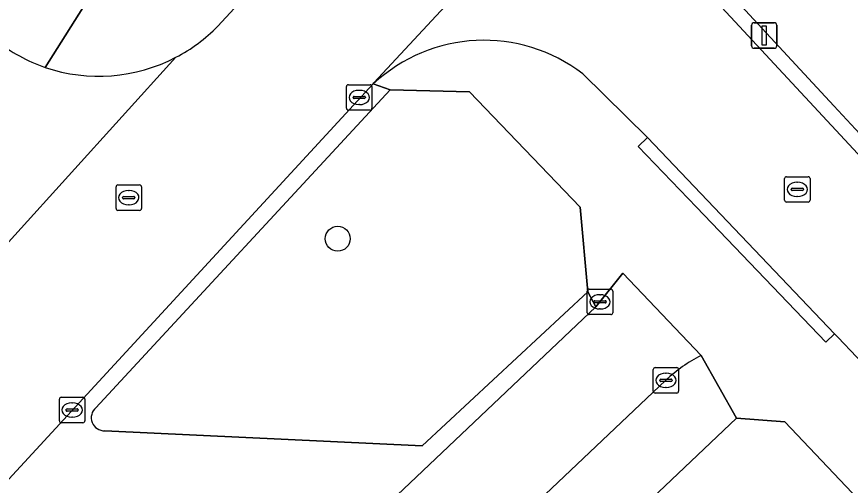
# Model space of a CAD drawing. Extents: x 162523 to 163266, y 381230 to 382050.
# Drawn here: x 163054.73 to 163087.48, y 381512.12 to 381530.53 of the extents above; entities that cross this region are included whole.
import ezdxf

# ---------------------------------------------------------------- set-up
doc = ezdxf.new("R2010")
doc.units = 0
for name, color, linetype in [('IMGEO_Boom', 7, 'Continuous'), ('IMGEO_Erf', 7, 'Continuous'), ('IMGEO_Groenvoorziening', 7, 'Continuous'), ('IMGEO_Kolk', 7, 'Continuous'), ('IMGEO_Lichtmast', 7, 'Continuous'), ('IMGEO_Muur', 7, 'Continuous'), ('IMGEO_Rijbaan_lokaal_open', 7, 'Continuous'), ('IMGEO_Rioolput', 7, 'Continuous'), ('IMGEO_Voetpad_open', 7, 'Continuous')]:
    doc.layers.add(name, color=color, linetype=linetype)

msp = doc.modelspace()

# ---------------------------------------------------------------- linework, layer by layer
at = {"layer": 'IMGEO_Boom'}
msp.add_circle((163067.341, 381521.807), 0.489, dxfattribs=at)
at = {"layer": 'IMGEO_Erf'}
msp.add_lwpolyline([(163132.502, 381464.414), (163084.908, 381514.61), (163083.008, 381514.758), (163040.612, 381474.54)], dxfattribs=at)
at = {"layer": 'IMGEO_Groenvoorziening'}
for points in [[(163080.703, 381533.656), (163086.829, 381527.033), (163087.847, 381525.932), (163090.067, 381523.532), (163091.94, 381521.715), (163096.075, 381522.227), (163100.23, 381526.152), (163093.387, 381533.266), (163093.437, 381533.314), (163102.644, 381542.005)], [(163058.193, 381514.263), (163070.66, 381513.672), (163077.167, 381519.718), (163076.869, 381523.043), (163072.516, 381527.583), (163069.406, 381527.653), (163057.844, 381515.164)]]:
    msp.add_lwpolyline(points, dxfattribs=at)
msp.add_arc((163058.17, 381514.772), 0.51, 129.7993, 272.5482, dxfattribs=at)
at = {"layer": 'IMGEO_Kolk'}
for p, q in [((163067.685, 381526.931), (163067.685, 381527.783)), ((163067.76, 381527.857), (163068.612, 381527.857)), ((163068.173, 381527.637), (163068.198, 381527.637)), ((163068.686, 381527.783), (163068.686, 381526.931)), ((163067.944, 381527.351), (163067.944, 381527.363)), ((163068.382, 381527.314), (163067.984, 381527.314)), ((163067.987, 381527.4), (163068.385, 381527.4)), ((163068.428, 381527.363), (163068.428, 381527.351)), ((163068.196, 381527.077), (163068.171, 381527.077)), ((163068.612, 381526.857), (163067.76, 381526.857)), ((163077.22, 381519.827), (163078.072, 381519.827)), ((163077.145, 381518.901), (163077.145, 381519.753)), ((163077.633, 381519.607), (163077.658, 381519.607)), ((163078.146, 381519.753), (163078.146, 381518.901)), ((163077.404, 381519.321), (163077.404, 381519.333)), ((163077.842, 381519.284), (163077.444, 381519.284)), ((163077.447, 381519.37), (163077.845, 381519.37)), ((163077.888, 381519.333), (163077.888, 381519.321)), ((163078.072, 381518.827), (163077.22, 381518.827)), ((163077.656, 381519.047), (163077.631, 381519.047)), ((163079.733, 381515.819), (163079.733, 381516.671)), ((163079.808, 381516.745), (163080.66, 381516.745)), ((163080.221, 381516.525), (163080.246, 381516.525)), ((163080.734, 381516.671), (163080.734, 381515.819)), ((163079.992, 381516.239), (163079.992, 381516.251)), ((163080.43, 381516.202), (163080.032, 381516.202)), ((163080.035, 381516.288), (163080.433, 381516.288)), ((163080.476, 381516.251), (163080.476, 381516.239)), ((163080.244, 381515.965), (163080.219, 381515.965)), ((163056.483, 381515.577), (163057.335, 381515.577)), ((163080.66, 381515.745), (163079.808, 381515.745)), ((163056.408, 381514.651), (163056.408, 381515.503)), ((163056.896, 381515.357), (163056.921, 381515.357)), ((163057.409, 381515.503), (163057.409, 381514.651)), ((163056.667, 381515.071), (163056.667, 381515.083)), ((163057.105, 381515.034), (163056.707, 381515.034)), ((163056.71, 381515.12), (163057.108, 381515.12)), ((163057.151, 381515.083), (163057.151, 381515.071)), ((163057.335, 381514.577), (163056.483, 381514.577)), ((163056.919, 381514.797), (163056.894, 381514.797))]:
    msp.add_line(p, q, dxfattribs=at)
for points in [[(163067.685, 381526.931), (163067.685, 381527.783)], [(163067.76, 381527.857), (163068.612, 381527.857)], [(163068.686, 381527.783), (163068.686, 381526.931)], [(163068.612, 381526.857), (163067.76, 381526.857)], [(163077.22, 381519.827), (163078.072, 381519.827)], [(163077.145, 381518.901), (163077.145, 381519.753)], [(163078.146, 381519.753), (163078.146, 381518.901)], [(163078.072, 381518.827), (163077.22, 381518.827)], [(163079.733, 381515.819), (163079.733, 381516.671)], [(163079.808, 381516.745), (163080.66, 381516.745)], [(163080.734, 381516.671), (163080.734, 381515.819)], [(163056.483, 381515.577), (163057.335, 381515.577)], [(163080.66, 381515.745), (163079.808, 381515.745)], [(163056.408, 381514.651), (163056.408, 381515.503)], [(163057.409, 381515.503), (163057.409, 381514.651)], [(163057.335, 381514.577), (163056.483, 381514.577)]]:
    msp.add_lwpolyline(points, dxfattribs=at)
for centre, radius, start, end in [((163067.762, 381527.781), 0.0765, 91.552, 178.448), ((163067.762, 381527.781), 0.0765, 91.552, 178.448), ((163068.61, 381527.781), 0.0765, 1.552, 88.448), ((163068.61, 381527.781), 0.0765, 1.552, 88.448), ((163067.984, 381527.36), 0.0403, 85.8775, 175.7526), ((163067.981, 381527.35), 0.0366, 178.938, 274.7102), ((163068.385, 381527.357), 0.043, 264.8664, 352.4533), ((163068.389, 381527.362), 0.0386, 1.7309, 96.639), ((163067.762, 381526.933), 0.0765, 181.552, 268.448), ((163067.762, 381526.933), 0.0765, 181.552, 268.448), ((163068.61, 381526.933), 0.0765, 271.552, 358.448), ((163068.61, 381526.933), 0.0765, 271.552, 358.448), ((163077.222, 381519.751), 0.0765, 91.552, 178.448), ((163077.222, 381519.751), 0.0765, 91.552, 178.448), ((163078.07, 381519.751), 0.0765, 1.552, 88.448), ((163078.07, 381519.751), 0.0765, 1.552, 88.448), ((163077.444, 381519.33), 0.0403, 85.8775, 175.7526), ((163077.441, 381519.32), 0.0366, 178.938, 274.7102), ((163077.845, 381519.327), 0.043, 264.8664, 352.4533), ((163077.849, 381519.332), 0.0386, 1.7309, 96.639), ((163077.222, 381518.903), 0.0765, 181.552, 268.448), ((163077.222, 381518.903), 0.0765, 181.552, 268.448), ((163078.07, 381518.903), 0.0765, 271.552, 358.448), ((163078.07, 381518.903), 0.0765, 271.552, 358.448), ((163079.81, 381516.669), 0.0765, 91.552, 178.448), ((163079.81, 381516.669), 0.0765, 91.552, 178.448), ((163080.658, 381516.669), 0.0765, 1.552, 88.448), ((163080.658, 381516.669), 0.0765, 1.552, 88.448), ((163080.032, 381516.248), 0.0403, 85.8775, 175.7526), ((163080.029, 381516.238), 0.0366, 178.938, 274.7102), ((163080.433, 381516.245), 0.043, 264.8664, 352.4533), ((163080.437, 381516.25), 0.0386, 1.7309, 96.639), ((163056.485, 381515.501), 0.0765, 91.552, 178.448), ((163056.485, 381515.501), 0.0765, 91.552, 178.448), ((163057.333, 381515.501), 0.0765, 1.552, 88.448), ((163057.333, 381515.501), 0.0765, 1.552, 88.448), ((163079.81, 381515.821), 0.0765, 181.552, 268.448), ((163079.81, 381515.821), 0.0765, 181.552, 268.448), ((163080.658, 381515.821), 0.0765, 271.552, 358.448), ((163080.658, 381515.821), 0.0765, 271.552, 358.448), ((163056.707, 381515.08), 0.0403, 85.8775, 175.7526), ((163056.704, 381515.07), 0.0366, 178.938, 274.7102), ((163057.108, 381515.077), 0.043, 264.8664, 352.4533), ((163057.112, 381515.082), 0.0386, 1.7309, 96.639), ((163056.485, 381514.653), 0.0765, 181.552, 268.448), ((163056.485, 381514.653), 0.0765, 181.552, 268.448), ((163057.333, 381514.653), 0.0765, 271.552, 358.448), ((163057.333, 381514.653), 0.0765, 271.552, 358.448)]:
    msp.add_arc(centre, radius, start, end, dxfattribs=at)
for centre, major_axis, ratio, start_param, end_param in [((163068.172, 381527.357), (-0.387, 0.002), 0.722429, 4.712389, 7.853982), ((163068.197, 381527.357), (-0.39, 0.002), 0.717154, 1.570796, 4.712389), ((163077.632, 381519.327), (-0.387, 0.002), 0.722429, 4.712389, 7.853982), ((163077.657, 381519.327), (-0.39, 0.002), 0.717154, 1.570796, 4.712389), ((163080.22, 381516.245), (-0.387, 0.002), 0.722429, 4.712389, 7.853982), ((163080.245, 381516.245), (-0.39, 0.002), 0.717154, 1.570796, 4.712389), ((163056.895, 381515.077), (-0.387, 0.002), 0.722429, 4.712389, 7.853982), ((163056.92, 381515.077), (-0.39, 0.002), 0.717154, 1.570796, 4.712389)]:
    msp.add_ellipse(centre, major_axis=major_axis, ratio=ratio, start_param=start_param, end_param=end_param, dxfattribs=at)
at = {"layer": 'IMGEO_Lichtmast'}
for p, q in [((163083.699, 381530.291), (163084.489, 381530.291)), ((163084.489, 381530.291), (163083.699, 381530.291)), ((163083.599, 381529.391), (163083.599, 381530.191)), ((163083.599, 381530.191), (163083.599, 381529.391)), ((163084.589, 381530.191), (163084.589, 381529.391)), ((163084.589, 381529.391), (163084.589, 381530.191)), ((163084.489, 381529.291), (163083.699, 381529.291)), ((163083.699, 381529.291), (163084.489, 381529.291))]:
    msp.add_line(p, q, dxfattribs=at)
msp.add_lwpolyline([(163084.019, 381530.166), (163084.169, 381530.166), (163084.169, 381529.416), (163084.019, 381529.416), (163084.019, 381530.166)], dxfattribs=at)
for centre, start, end in [((163083.699, 381530.191), 90, 180), ((163083.699, 381530.191), 90, 180), ((163084.489, 381530.191), 0, 90), ((163084.489, 381530.191), 360, 90), ((163083.699, 381529.391), 180, 270), ((163083.699, 381529.391), 180, 270), ((163084.489, 381529.391), 270, 0), ((163084.489, 381529.391), 270, 0)]:
    msp.add_arc(centre, 0.1, start, end, dxfattribs=at)
at = {"layer": 'IMGEO_Muur'}
msp.add_lwpolyline([(163040.612, 381474.54), (163083.008, 381514.758)], dxfattribs=at)
at = {"layer": 'IMGEO_Rijbaan_lokaal_open'}
for points in [[(163095.231, 381556.507), (163095.794, 381557.097), (163093.568, 381559.16), (163091.341, 381561.224), (163062.628, 381530.156)], [(163051.721, 381518.287), (163046.614, 381512.734), (163051.018, 381508.676), (163068.737, 381527.889), (163068.764, 381527.933), (163080.128, 381540.168), (163080.185, 381540.202), (163080.343, 381540.38), (163095.231, 381556.507)], [(163080.185, 381540.202), (163080.128, 381540.168), (163068.764, 381527.933), (163068.737, 381527.889)], [(163102.323, 381510.571), (163100.274, 381512.762), (163094.355, 381518.519), (163091.451, 381521.34), (163089.836, 381522.91), (163080.697, 381532.76)], [(163060.985, 381528.935), (163052.532, 381519.615)], [(163052.532, 381519.615), (163060.985, 381528.935)], [(163076.974, 381528.282), (163079.513, 381525.79), (163086.854, 381518.075), (163086.997, 381517.925), (163089.162, 381515.65), (163103.975, 381500), (163105.324, 381498.575), (163121.57, 381481.459), (163135.737, 381466.525), (163136.881, 381465.319), (163146.524, 381455.102), (163147.369, 381454.206), (163150.172, 381451.237), (163155.025, 381446.086), (163166.031, 381434.407), (163170.413, 381429.933)], [(163081.613, 381517.216), (163078.537, 381520.449), (163077.476, 381519.136), (163038.704, 381482.39), (163033.07, 381477.018), (163032.84, 381476.772)], [(163034.829, 381473.198), (163040.064, 381478.212), (163080.234, 381516.245)]]:
    msp.add_lwpolyline(points, dxfattribs=at)
for centre, radius, start, end in [((163057.959, 381534.723), 6.531, 297.6017, 315.6343), ((163057.968, 381534.694), 6.51, 231.5199, 250.9681), ((163073.088, 381523.221), 6.381, 52.4772, 132.986), ((163057.955, 381534.724), 6.534, 251.1592, 297.6297), ((163084.222, 381512.046), 5.791, 116.7773, 133.524)]:
    msp.add_arc(centre, radius, start, end, dxfattribs=at)
at = {"layer": 'IMGEO_Rioolput'}
for p, q in [((163084.893, 381523.318), (163084.893, 381524.17)), ((163084.968, 381524.244), (163085.82, 381524.244)), ((163085.381, 381524.024), (163085.406, 381524.024)), ((163085.894, 381524.17), (163085.894, 381523.318)), ((163058.633, 381522.994), (163058.633, 381523.846)), ((163058.708, 381523.92), (163059.56, 381523.92)), ((163059.121, 381523.7), (163059.146, 381523.7)), ((163059.634, 381523.846), (163059.634, 381522.994)), ((163085.152, 381523.738), (163085.152, 381523.75)), ((163085.59, 381523.701), (163085.192, 381523.701)), ((163085.195, 381523.787), (163085.593, 381523.787)), ((163085.636, 381523.75), (163085.636, 381523.738)), ((163058.892, 381523.414), (163058.892, 381523.426)), ((163059.33, 381523.377), (163058.932, 381523.377)), ((163058.935, 381523.463), (163059.333, 381523.463)), ((163059.376, 381523.426), (163059.376, 381523.414)), ((163085.404, 381523.464), (163085.379, 381523.464)), ((163059.144, 381523.14), (163059.119, 381523.14)), ((163085.82, 381523.244), (163084.968, 381523.244)), ((163059.56, 381522.92), (163058.708, 381522.92))]:
    msp.add_line(p, q, dxfattribs=at)
for points in [[(163084.893, 381523.318), (163084.893, 381524.17)], [(163084.968, 381524.244), (163085.82, 381524.244)], [(163085.894, 381524.17), (163085.894, 381523.318)], [(163058.633, 381522.994), (163058.633, 381523.846)], [(163058.708, 381523.92), (163059.56, 381523.92)], [(163059.634, 381523.846), (163059.634, 381522.994)], [(163085.82, 381523.244), (163084.968, 381523.244)], [(163059.56, 381522.92), (163058.708, 381522.92)]]:
    msp.add_lwpolyline(points, dxfattribs=at)
for centre, radius, start, end in [((163084.97, 381524.168), 0.0765, 91.552, 178.448), ((163084.97, 381524.168), 0.0765, 91.552, 178.448), ((163085.818, 381524.168), 0.0765, 1.552, 88.448), ((163085.818, 381524.168), 0.0765, 1.552, 88.448), ((163058.71, 381523.844), 0.0765, 91.552, 178.448), ((163058.71, 381523.844), 0.0765, 91.552, 178.448), ((163059.558, 381523.844), 0.0765, 1.552, 88.448), ((163059.558, 381523.844), 0.0765, 1.552, 88.448), ((163085.192, 381523.747), 0.0403, 85.8775, 175.7526), ((163085.189, 381523.737), 0.0366, 178.938, 274.7102), ((163085.593, 381523.744), 0.043, 264.8664, 352.4533), ((163085.597, 381523.749), 0.0386, 1.7309, 96.639), ((163058.932, 381523.423), 0.0403, 85.8775, 175.7526), ((163058.929, 381523.413), 0.0366, 178.938, 274.7102), ((163059.333, 381523.42), 0.043, 264.8664, 352.4533), ((163059.337, 381523.425), 0.0386, 1.7309, 96.639), ((163084.97, 381523.32), 0.0765, 181.552, 268.448), ((163084.97, 381523.32), 0.0765, 181.552, 268.448), ((163085.818, 381523.32), 0.0765, 271.552, 358.448), ((163085.818, 381523.32), 0.0765, 271.552, 358.448), ((163058.71, 381522.996), 0.0765, 181.552, 268.448), ((163058.71, 381522.996), 0.0765, 181.552, 268.448), ((163059.558, 381522.996), 0.0765, 271.552, 358.448), ((163059.558, 381522.996), 0.0765, 271.552, 358.448)]:
    msp.add_arc(centre, radius, start, end, dxfattribs=at)
for centre, major_axis, ratio, start_param, end_param in [((163085.38, 381523.744), (-0.387, 0.002), 0.722429, 4.712389, 7.853982), ((163085.405, 381523.744), (-0.39, 0.002), 0.717154, 1.570796, 4.712389), ((163059.12, 381523.42), (-0.387, 0.002), 0.722429, 4.712389, 7.853982), ((163059.145, 381523.42), (-0.39, 0.002), 0.717154, 1.570796, 4.712389)]:
    msp.add_ellipse(centre, major_axis=major_axis, ratio=ratio, start_param=start_param, end_param=end_param, dxfattribs=at)
at = {"layer": 'IMGEO_Voetpad_open'}
for points in [[(163055.845, 381528.54), (163059.443, 381534.236), (163056.761, 381536.834), (163051.175, 381541.973), (163050.067, 381542.984), (163042.716, 381549.691), (163042.266, 381550.102), (163040.789, 381551.45), (163040.625, 381551.601), (163040.564, 381551.656), (163039.698, 381552.449), (163039.317, 381552), (163036.569, 381548.778), (163000, 381579.765)], [(163062.628, 381530.156), (163091.341, 381561.224)], [(163108.343, 381509.358), (163102.711, 381515.323), (163101.581, 381516.34), (163098.36, 381519.475), (163096.934, 381520.847), (163110.646, 381533.802), (163111.655, 381532.733), (163116.13, 381536.96), (163115.109, 381538.03), (163122.287, 381544.808), (163120.949, 381545.726), (163114.049, 381539.208), (163109.641, 381535.043), (163109.501, 381534.911), (163109.484, 381534.895), (163100.23, 381526.152), (163096.075, 381522.227), (163091.94, 381521.715), (163090.067, 381523.532), (163087.847, 381525.932), (163086.829, 381527.033), (163080.703, 381533.656)], [(163059.443, 381534.236), (163055.845, 381528.54)], [(163080.697, 381532.76), (163089.836, 381522.91), (163091.451, 381521.34), (163094.355, 381518.519), (163100.274, 381512.762), (163102.323, 381510.571)], [(163155.025, 381446.086), (163154.664, 381445.741), (163146.963, 381453.818), (163147.369, 381454.206), (163146.524, 381455.102), (163146.16, 381454.755), (163135.32, 381466.126), (163135.737, 381466.525), (163121.57, 381481.459), (163105.324, 381498.575), (163103.975, 381500), (163089.162, 381515.65), (163086.997, 381517.925), (163086.854, 381518.075), (163086.512, 381517.747), (163081.429, 381523.05), (163079.143, 381525.436), (163079.513, 381525.79), (163076.974, 381528.282)], [(163057.844, 381515.164), (163069.406, 381527.653), (163068.737, 381527.889), (163051.018, 381508.676), (163049.121, 381506.617), (163032.521, 381488.596), (163029.092, 381484.843), (163028.809, 381484.536)], [(163068.737, 381527.889), (163069.406, 381527.653), (163072.516, 381527.583), (163076.869, 381523.043), (163077.167, 381519.718), (163077.476, 381519.136), (163078.537, 381520.449), (163081.613, 381517.216), (163083.008, 381514.758), (163084.908, 381514.61), (163132.502, 381464.414), (163164.14, 381431.046)], [(163077.476, 381519.136), (163077.167, 381519.718), (163070.66, 381513.672), (163058.193, 381514.263)], [(163032.84, 381476.772), (163033.07, 381477.018), (163038.704, 381482.39), (163077.476, 381519.136)], [(163083.008, 381514.758), (163081.613, 381517.216)], [(163080.234, 381516.245), (163040.064, 381478.212), (163034.829, 381473.198)], [(163034.674, 381470.578), (163034.832, 381470.407), (163035.531, 381469.687), (163038.857, 381472.887), (163040.156, 381474.136), (163040.612, 381474.54), (163083.008, 381514.758)]]:
    msp.add_lwpolyline(points, dxfattribs=at)
msp.add_lwpolyline([(163079.513, 381525.79), (163079.143, 381525.436), (163081.429, 381523.05), (163086.512, 381517.747), (163086.854, 381518.075)], close=True, dxfattribs=at)
for centre, radius, start, end in [((163057.959, 381534.723), 6.531, 297.6017, 315.6343), ((163057.968, 381534.694), 6.51, 231.5199, 250.9681), ((163073.088, 381523.221), 6.381, 52.4772, 132.986), ((163057.955, 381534.724), 6.534, 251.1592, 297.6297), ((163084.222, 381512.046), 5.791, 116.7773, 133.524), ((163058.17, 381514.772), 0.51, 129.7993, 272.5482)]:
    msp.add_arc(centre, radius, start, end, dxfattribs=at)

doc.saveas('drawing.dxf')
